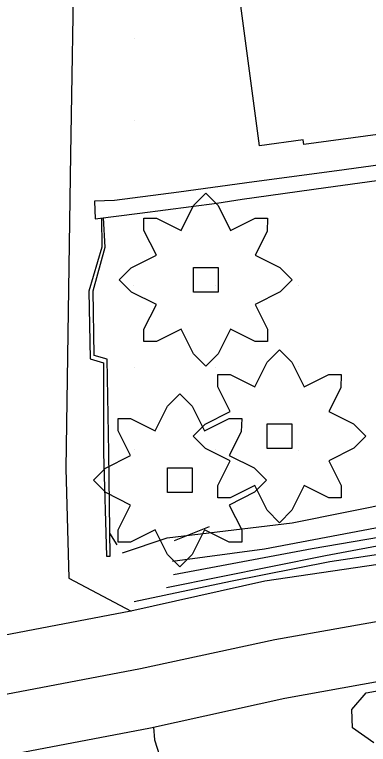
# Model space of a CAD drawing. Extents: x 1602514 to 1609837, y 863887 to 871157.
# Drawn here: x 1606482.2 to 1606546.6, y 866707.3 to 866840.3 of the extents above; entities that cross this region are included whole.
import ezdxf

# ---------------------------------------------------------------- set-up
doc = ezdxf.new("R2010")
doc.units = 0
for name, color, linetype in [('Environmental-New trees', 7, 'Continuous'), ('Survey-Buildings', 7, 'Continuous'), ('Survey-Centerline', 7, 'Continuous'), ('Survey-Curbs', 7, 'Continuous'), ('Survey-Edge of pavement', 7, 'Continuous'), ('Survey-Entrances', 7, 'Continuous'), ('Survey-Flow line', 7, 'Continuous'), ('Survey-Ridge Lines', 7, 'Continuous'), ('Survey-Sidewalks', 7, 'Continuous'), ('Survey-Spot dirt', 7, 'Continuous'), ('USER-Landscape', 7, 'Continuous')]:
    doc.layers.add(name, color=color, linetype=linetype)

msp = doc.modelspace()

# ---------------------------------------------------------------- linework, layer by layer
at = {"layer": 'Environmental-New trees'}
for points in [[(1606505.72, 866780.73), (1606505.72, 866782.98), (1606507.98, 866787.48), (1606503.47, 866789.73), (1606501.22, 866791.98), (1606503.42, 866794.17), (1606507.98, 866796.48), (1606505.72, 866800.98), (1606505.72, 866803.23), (1606507.98, 866803.23), (1606512.48, 866800.98), (1606514.73, 866805.48), (1606516.98, 866807.73), (1606519.23, 866805.48), (1606521.48, 866800.98), (1606525.98, 866803.23), (1606528.23, 866803.23), (1606528.14, 866800.8), (1606525.98, 866796.48), (1606530.48, 866794.23), (1606532.73, 866791.98), (1606530.54, 866789.79), (1606525.98, 866787.48), (1606528.23, 866782.98), (1606528.23, 866780.73), (1606525.98, 866780.73), (1606521.48, 866782.98), (1606519.23, 866778.47), (1606516.98, 866776.22), (1606514.73, 866778.47), (1606512.48, 866782.98), (1606507.98, 866780.73)], [(1606505.72, 866780.73), (1606505.72, 866782.98), (1606507.98, 866787.48), (1606503.47, 866789.73), (1606501.22, 866791.98), (1606503.42, 866794.17), (1606507.98, 866796.48), (1606505.72, 866800.98), (1606505.72, 866803.23), (1606507.98, 866803.23), (1606512.48, 866800.98), (1606514.73, 866805.48), (1606516.98, 866807.73), (1606519.23, 866805.48), (1606521.48, 866800.98), (1606525.98, 866803.23), (1606528.23, 866803.23), (1606528.14, 866800.8), (1606525.98, 866796.48), (1606530.48, 866794.23), (1606532.73, 866791.98), (1606530.54, 866789.79), (1606525.98, 866787.48), (1606528.23, 866782.98), (1606528.23, 866780.73), (1606525.98, 866780.73), (1606521.48, 866782.98), (1606519.23, 866778.47), (1606516.98, 866776.22), (1606514.73, 866778.47), (1606512.48, 866782.98), (1606507.98, 866780.73)], [(1606514.73, 866794.23), (1606519.23, 866794.23), (1606519.23, 866789.73), (1606514.73, 866789.73)], [(1606514.73, 866794.23), (1606519.23, 866794.23), (1606519.23, 866789.73), (1606514.73, 866789.73)], [(1606519.16, 866752.23), (1606519.16, 866754.48), (1606521.41, 866758.98), (1606516.91, 866761.23), (1606514.66, 866763.48), (1606516.85, 866765.68), (1606521.41, 866767.98), (1606519.16, 866772.49), (1606519.16, 866774.74), (1606521.41, 866774.74), (1606525.91, 866772.49), (1606528.16, 866776.99), (1606530.41, 866779.24), (1606532.66, 866776.99), (1606534.91, 866772.49), (1606539.41, 866774.74), (1606541.66, 866774.74), (1606541.58, 866772.31), (1606539.41, 866767.98), (1606543.91, 866765.73), (1606546.16, 866763.48), (1606543.97, 866761.29), (1606539.41, 866758.98), (1606541.66, 866754.48), (1606541.66, 866752.23), (1606539.41, 866752.23), (1606534.91, 866754.48), (1606532.66, 866749.98), (1606530.41, 866747.73), (1606528.16, 866749.98), (1606525.91, 866754.48), (1606521.41, 866752.23)], [(1606519.16, 866752.23), (1606519.16, 866754.48), (1606521.41, 866758.98), (1606516.91, 866761.23), (1606514.66, 866763.48), (1606516.85, 866765.68), (1606521.41, 866767.98), (1606519.16, 866772.49), (1606519.16, 866774.74), (1606521.41, 866774.74), (1606525.91, 866772.49), (1606528.16, 866776.99), (1606530.41, 866779.24), (1606532.66, 866776.99), (1606534.91, 866772.49), (1606539.41, 866774.74), (1606541.66, 866774.74), (1606541.58, 866772.31), (1606539.41, 866767.98), (1606543.91, 866765.73), (1606546.16, 866763.48), (1606543.97, 866761.29), (1606539.41, 866758.98), (1606541.66, 866754.48), (1606541.66, 866752.23), (1606539.41, 866752.23), (1606534.91, 866754.48), (1606532.66, 866749.98), (1606530.41, 866747.73), (1606528.16, 866749.98), (1606525.91, 866754.48), (1606521.41, 866752.23)], [(1606501.01, 866744.2), (1606501.01, 866746.45), (1606503.26, 866750.95), (1606498.76, 866753.2), (1606496.51, 866755.45), (1606498.71, 866757.64), (1606503.26, 866759.95), (1606501.01, 866764.45), (1606501.01, 866766.7), (1606503.26, 866766.7), (1606507.77, 866764.45), (1606510.02, 866768.96), (1606512.27, 866771.21), (1606514.52, 866768.96), (1606516.77, 866764.45), (1606521.27, 866766.7), (1606523.52, 866766.7), (1606523.43, 866764.28), (1606521.27, 866759.95), (1606525.77, 866757.7), (1606528.02, 866755.45), (1606525.83, 866753.26), (1606521.27, 866750.95), (1606523.52, 866746.45), (1606523.52, 866744.2), (1606521.27, 866744.2), (1606516.77, 866746.45), (1606514.52, 866741.95), (1606512.27, 866739.7), (1606510.02, 866741.95), (1606507.77, 866746.45), (1606503.26, 866744.2)], [(1606501.01, 866744.2), (1606501.01, 866746.45), (1606503.26, 866750.95), (1606498.76, 866753.2), (1606496.51, 866755.45), (1606498.71, 866757.64), (1606503.26, 866759.95), (1606501.01, 866764.45), (1606501.01, 866766.7), (1606503.26, 866766.7), (1606507.77, 866764.45), (1606510.02, 866768.96), (1606512.27, 866771.21), (1606514.52, 866768.96), (1606516.77, 866764.45), (1606521.27, 866766.7), (1606523.52, 866766.7), (1606523.43, 866764.28), (1606521.27, 866759.95), (1606525.77, 866757.7), (1606528.02, 866755.45), (1606525.83, 866753.26), (1606521.27, 866750.95), (1606523.52, 866746.45), (1606523.52, 866744.2), (1606521.27, 866744.2), (1606516.77, 866746.45), (1606514.52, 866741.95), (1606512.27, 866739.7), (1606510.02, 866741.95), (1606507.77, 866746.45), (1606503.26, 866744.2)], [(1606528.16, 866765.73), (1606532.66, 866765.73), (1606532.66, 866761.23), (1606528.16, 866761.23)], [(1606528.16, 866765.73), (1606532.66, 866765.73), (1606532.66, 866761.23), (1606528.16, 866761.23)], [(1606510.02, 866757.7), (1606514.52, 866757.7), (1606514.52, 866753.2), (1606510.02, 866753.2)], [(1606510.02, 866757.7), (1606514.52, 866757.7), (1606514.52, 866753.2), (1606510.02, 866753.2)]]:
    msp.add_lwpolyline(points, close=True, dxfattribs=at)
at = {"layer": 'Survey-Buildings'}
msp.add_lwpolyline([(1606522.73, 866846.47), (1606571.27, 866853), (1606572.7, 866842.31), (1606572.83, 866841.32), (1606572.87, 866840.98), (1606574.82, 866826.69), (1606575.01, 866825.19), (1606575.11, 866824.44), (1606575.32, 866822.92), (1606562.61, 866821.21), (1606562.73, 866820.36), (1606534.83, 866816.6), (1606534.72, 866817.46), (1606526.78, 866816.39), (1606522.73, 866846.47)], dxfattribs=at)
msp.add_lwpolyline([(1606522.73, 866846.47), (1606571.27, 866853), (1606572.7, 866842.31), (1606572.83, 866841.32), (1606572.87, 866840.98), (1606574.82, 866826.69), (1606575.01, 866825.19), (1606575.11, 866824.44), (1606575.32, 866822.92), (1606562.61, 866821.21), (1606562.73, 866820.36), (1606534.83, 866816.6), (1606534.72, 866817.46), (1606526.78, 866816.39), (1606522.73, 866846.47)], dxfattribs=at)
at = {"layer": 'Survey-Centerline'}
msp.add_lwpolyline([(1606283.06, 866704.06), (1606307.72, 866700.25), (1606332.53, 866697.98), (1606357.48, 866697.23), (1606382.13, 866698.77), (1606406.97, 866701.83), (1606431.53, 866706.53), (1606456.08, 866711.27), (1606480.55, 866716.47), (1606505.11, 866721.17), (1606529.58, 866726.44), (1606554.19, 866730.84), (1606578.88, 866734.74), (1606603.67, 866738.12), (1606628.5, 866741.23)], dxfattribs=at)
msp.add_lwpolyline([(1606283.06, 866704.06), (1606307.72, 866700.25), (1606332.53, 866697.98), (1606357.48, 866697.23), (1606382.13, 866698.77), (1606406.97, 866701.83), (1606431.53, 866706.53), (1606456.08, 866711.27), (1606480.55, 866716.47), (1606505.11, 866721.17), (1606529.58, 866726.44), (1606554.19, 866730.84), (1606578.88, 866734.74), (1606603.67, 866738.12), (1606628.5, 866741.23)], dxfattribs=at)
at = {"layer": 'Survey-Curbs'}
for points in [[(1606497.96, 866803.25), (1606498.04, 866797.93), (1606495.7, 866789.92), (1606495.94, 866777.58), (1606498.34, 866776.85), (1606498.37, 866760.46), (1606498.9, 866741.63), (1606499.58, 866741.65)], [(1606497.96, 866803.25), (1606498.04, 866797.93), (1606495.7, 866789.92), (1606495.94, 866777.58), (1606498.34, 866776.85), (1606498.37, 866760.46), (1606498.9, 866741.63), (1606499.58, 866741.65)], [(1606499.58, 866741.65), (1606499.32, 866760.52), (1606499.04, 866777.52), (1606496.64, 866778.2), (1606496.49, 866789.98), (1606498.66, 866797.93), (1606498.36, 866803.29)], [(1606499.58, 866741.65), (1606499.32, 866760.52), (1606499.04, 866777.52), (1606496.64, 866778.2), (1606496.49, 866789.98), (1606498.66, 866797.93), (1606498.36, 866803.29)]]:
    msp.add_lwpolyline(points, dxfattribs=at)
at = {"layer": 'Survey-Edge of pavement'}
for points in [[(1606284.13, 866715.82), (1606308.77, 866711.71), (1606333.58, 866709.44), (1606358.53, 866708.69), (1606380.21, 866710.11), (1606405.11, 866712.81), (1606429.76, 866716.93), (1606454.43, 866721), (1606478.77, 866726.99), (1606503.33, 866731.69), (1606527.76, 866737.14), (1606552.51, 866740.75), (1606577.2, 866744.65), (1606601.99, 866748.02), (1606626.63, 866752.25)], [(1606284.13, 866715.82), (1606308.77, 866711.71), (1606333.58, 866709.44), (1606358.53, 866708.69), (1606380.21, 866710.11), (1606405.11, 866712.81), (1606429.76, 866716.93), (1606454.43, 866721), (1606478.77, 866726.99), (1606503.33, 866731.69), (1606527.76, 866737.14), (1606552.51, 866740.75), (1606577.2, 866744.65), (1606601.99, 866748.02), (1606626.63, 866752.25)], [(1606306.82, 866690.33), (1606331.63, 866688.06), (1606356.57, 866687.32), (1606384.09, 866687.17), (1606408.95, 866690.09), (1606433.4, 866695.45), (1606457.88, 866700.61), (1606482.38, 866705.67), (1606506.94, 866710.37), (1606531.38, 866715.79), (1606556, 866720.17), (1606580.69, 866724.07), (1606605.47, 866727.45), (1606630.19, 866731.22)], [(1606306.82, 866690.33), (1606331.63, 866688.06), (1606356.57, 866687.32), (1606384.09, 866687.17), (1606408.95, 866690.09), (1606433.4, 866695.45), (1606457.88, 866700.61), (1606482.38, 866705.67), (1606506.94, 866710.37), (1606531.38, 866715.79), (1606556, 866720.17), (1606580.69, 866724.07), (1606605.47, 866727.45), (1606630.19, 866731.22)]]:
    msp.add_lwpolyline(points, dxfattribs=at)
at = {"layer": 'Survey-Entrances'}
for points in [[(1606489.61, 866901.67), (1606493.03, 866854.48), (1606492.36, 866814.81), (1606491.5, 866757.62), (1606492.05, 866737.64), (1606503.37, 866731.6)], [(1606489.61, 866901.67), (1606493.03, 866854.48), (1606492.36, 866814.81), (1606491.5, 866757.62), (1606492.05, 866737.64), (1606503.37, 866731.6)], [(1606507.44, 866710.48), (1606507.62, 866708.2), (1606509.05, 866703.82), (1606515.66, 866703.72), (1606520.39, 866688.65), (1606526.18, 866671.77), (1606528.02, 866657.7), (1606521.96, 866644.18), (1606513.78, 866634.21), (1606500.78, 866628.16), (1606492.06, 866626.56), (1606474.48, 866628.39), (1606464.41, 866626.06), (1606458.89, 866618.68), (1606453.55, 866608), (1606449.81, 866586.47), (1606436.46, 866588.96), (1606439.84, 866610.85), (1606439.73, 866617.33), (1606437.65, 866619.76)], [(1606507.44, 866710.48), (1606507.62, 866708.2), (1606509.05, 866703.82), (1606515.66, 866703.72), (1606520.39, 866688.65), (1606526.18, 866671.77), (1606528.02, 866657.7), (1606521.96, 866644.18), (1606513.78, 866634.21), (1606500.78, 866628.16), (1606492.06, 866626.56), (1606474.48, 866628.39), (1606464.41, 866626.06), (1606458.89, 866618.68), (1606453.55, 866608), (1606449.81, 866586.47), (1606436.46, 866588.96), (1606439.84, 866610.85), (1606439.73, 866617.33), (1606437.65, 866619.76)]]:
    msp.add_lwpolyline(points, dxfattribs=at)
at = {"layer": 'Survey-Flow line'}
msp.add_lwpolyline([(1606511.08, 866738.32), (1606536.35, 866743.01), (1606563.37, 866747.65), (1606599.11, 866754.78)], dxfattribs=at)
msp.add_lwpolyline([(1606511.08, 866738.32), (1606536.35, 866743.01), (1606563.37, 866747.65), (1606599.11, 866754.78)], dxfattribs=at)
at = {"layer": 'Survey-Ridge Lines'}
for points in [[(1606501.84, 866742.24), (1606509.97, 866744.94), (1606532.74, 866747.68), (1606552.36, 866751.67), (1606577.25, 866756.5), (1606597.53, 866760.47)], [(1606501.84, 866742.24), (1606509.97, 866744.94), (1606532.74, 866747.68), (1606552.36, 866751.67), (1606577.25, 866756.5), (1606597.53, 866760.47)], [(1606510.93, 866740.73), (1606527.67, 866742.98), (1606547.87, 866746.78), (1606563.41, 866750.73), (1606587.84, 866755.02), (1606596.33, 866756.74)], [(1606510.93, 866740.73), (1606527.67, 866742.98), (1606547.87, 866746.78), (1606563.41, 866750.73), (1606587.84, 866755.02), (1606596.33, 866756.74)], [(1606509.8, 866735.91), (1606538.81, 866741.77), (1606552.08, 866744.26), (1606566.7, 866746.59), (1606581.22, 866749.03), (1606598.92, 866751.86)], [(1606509.8, 866735.91), (1606538.81, 866741.77), (1606552.08, 866744.26), (1606566.7, 866746.59), (1606581.22, 866749.03), (1606598.92, 866751.86)], [(1606503.93, 866733.37), (1606521.48, 866737.05), (1606539.58, 866740.63), (1606563, 866744.21), (1606583.18, 866747.64), (1606599.94, 866750.27)], [(1606503.93, 866733.37), (1606521.48, 866737.05), (1606539.58, 866740.63), (1606563, 866744.21), (1606583.18, 866747.64), (1606599.94, 866750.27)], [(1606547.58, 866707.61), (1606543.73, 866710.34), (1606543.57, 866713.7), (1606546.19, 866716.72), (1606567.44, 866720.59), (1606590.38, 866723.31), (1606602.87, 866724.63), (1606607.25, 866722.54), (1606605.12, 866718.45)], [(1606547.58, 866707.61), (1606543.73, 866710.34), (1606543.57, 866713.7), (1606546.19, 866716.72), (1606567.44, 866720.59), (1606590.38, 866723.31), (1606602.87, 866724.63), (1606607.25, 866722.54), (1606605.12, 866718.45)]]:
    msp.add_lwpolyline(points, dxfattribs=at)
at = {"layer": 'Survey-Sidewalks'}
msp.add_lwpolyline([(1606555.41, 866813.81), (1606540.84, 866811.8), (1606525.79, 866809.82), (1606512.07, 866807.96), (1606500.33, 866806.45), (1606496.73, 866806.28), (1606496.83, 866803.1), (1606504.97, 866804.12), (1606519, 866805.95), (1606523.58, 866806.66), (1606538.84, 866808.8), (1606558.77, 866811.54)], dxfattribs=at)
msp.add_lwpolyline([(1606555.41, 866813.81), (1606540.84, 866811.8), (1606525.79, 866809.82), (1606512.07, 866807.96), (1606500.33, 866806.45), (1606496.73, 866806.28), (1606496.83, 866803.1), (1606504.97, 866804.12), (1606519, 866805.95), (1606523.58, 866806.66), (1606538.84, 866808.8), (1606558.77, 866811.54)], dxfattribs=at)
at = {"layer": 'Survey-Spot dirt'}
for p, q in [((1606504.05, 866835.95), (1606504.05, 866835.95)), ((1606504.05, 866835.95), (1606504.05, 866835.95)), ((1606503.92, 866820.96), (1606503.92, 866820.96)), ((1606503.92, 866820.96), (1606503.92, 866820.96)), ((1606503.89, 866790.94), (1606503.89, 866790.94)), ((1606503.89, 866790.94), (1606503.89, 866790.94)), ((1606518.82, 866790.96), (1606518.82, 866790.96)), ((1606518.82, 866790.96), (1606518.82, 866790.96)), ((1606533.88, 866790.92), (1606533.88, 866790.92)), ((1606533.88, 866790.92), (1606533.88, 866790.92)), ((1606503.91, 866776), (1606503.91, 866776)), ((1606503.91, 866776), (1606503.91, 866776)), ((1606518.83, 866775.98), (1606518.83, 866775.98)), ((1606518.83, 866775.98), (1606518.83, 866775.98)), ((1606533.88, 866776.15), (1606533.88, 866776.15)), ((1606533.88, 866776.15), (1606533.88, 866776.15)), ((1606503.93, 866761.01), (1606503.93, 866761.01)), ((1606503.93, 866761.01), (1606503.93, 866761.01)), ((1606518.76, 866760.99), (1606518.76, 866760.99)), ((1606518.76, 866760.99), (1606518.76, 866760.99)), ((1606533.92, 866760.92), (1606533.92, 866760.92)), ((1606533.92, 866760.92), (1606533.92, 866760.92))]:
    msp.add_line(p, q, dxfattribs=at)
at = {"layer": 'USER-Landscape'}
for p, q in [((1606511.3, 866744.46), (1606517.68, 866747.03)), ((1606511.3, 866744.46), (1606517.68, 866747.03)), ((1606500.83, 866743.68), (1606499.52, 866745.85)), ((1606500.83, 866743.68), (1606499.52, 866745.85))]:
    msp.add_line(p, q, dxfattribs=at)

doc.saveas('drawing.dxf')
